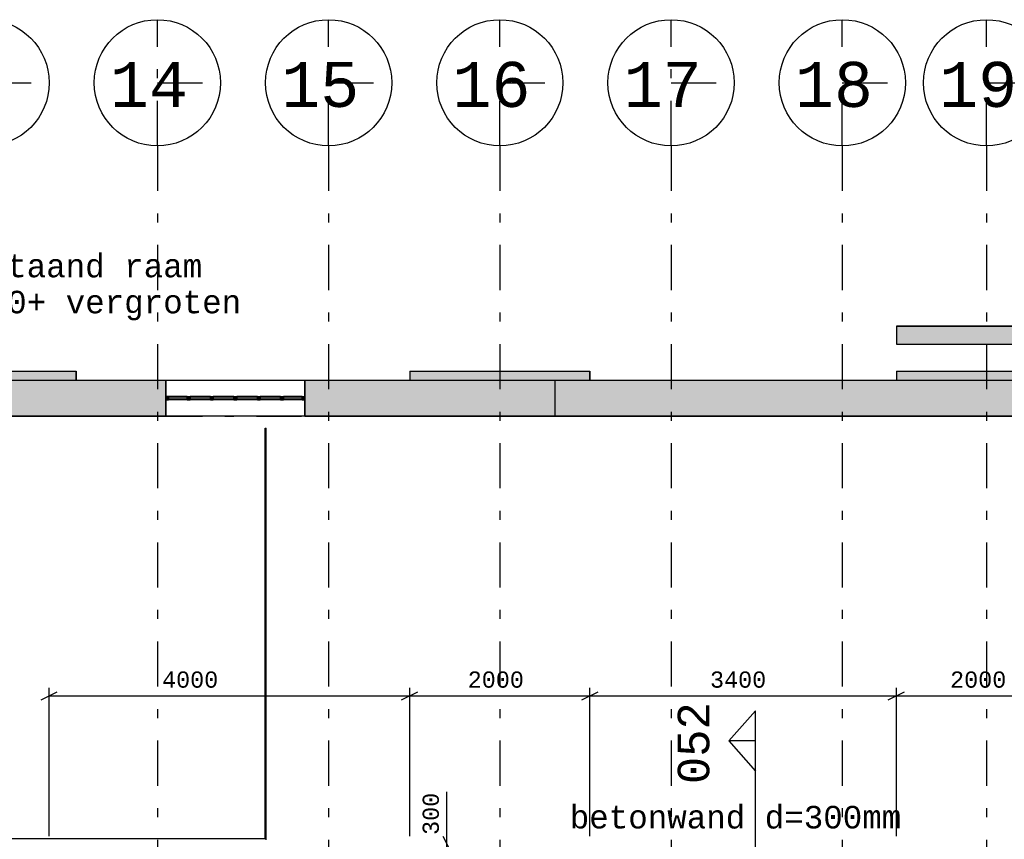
# Model space of a CAD drawing. Extents: x 2 to 87, y -108 to 11.
# Tile 329 of 352: x 34 to 44, y -15 to -6. Entities that reach past the tile are written whole.
import ezdxf
from ezdxf.enums import TextEntityAlignment as Align

# ---------------------------------------------------------------- set-up
doc = ezdxf.new("R2010")
doc.units = 0
doc.header["$MEASUREMENT"] = 0
doc.linetypes.add('DASHDOT', pattern=[1, 0.5, -0.25, 0, -0.25])
for name, color, linetype in [('11', 7, 'CONTINUOUS'), ('19', 7, 'CONTINUOUS'), ('2', 7, 'CONTINUOUS'), ('25', 7, 'CONTINUOUS'), ('3', 7, 'CONTINUOUS'), ('5', 7, 'CONTINUOUS'), ('8', 7, 'CONTINUOUS')]:
    doc.layers.add(name, color=color, linetype=linetype)
doc.styles.add('MONOTXT', font='MONOTXT', dxfattribs={"height": 0.2})

# ---------------------------------------------------------------- blocks, each defined once
blk = doc.blocks.new('*N527')
at = {"layer": '19', "color": 62, "linetype": 'Continuous'}
for p, q in [((32.1276, -9.8075), (34.1276, -9.8075)), ((32.1276, -9.8075), (32.1276, -9.9075)), ((34.1276, -9.8075), (34.1276, -9.9075)), ((32.1276, -9.9075), (32.2706, -9.9075)), ((32.2706, -9.9075), (32.9276, -9.9075)), ((32.9276, -9.9075), (34.1276, -9.9075))]:
    blk.add_line(p, q, dxfattribs=at)
for points in [[(32.1276, -9.8075), (32.1276, -9.8075), (34.1276, -9.8075)], [(32.1276, -9.8075), (32.1276, -9.9075), (34.1276, -9.9075)], [(32.1276, -9.8075), (34.1276, -9.8075), (34.1276, -9.9075)], [(32.1276, -9.9075), (32.1276, -9.9075), (32.2706, -9.9075)], [(32.2706, -9.9075), (32.2706, -9.9075), (32.9276, -9.9075)], [(32.9276, -9.9075), (32.9276, -9.9075), (34.1276, -9.9075)]]:
    blk.add_solid(points, dxfattribs=at)
blk = doc.blocks.new('*N528')
at = {"layer": '19', "color": 62, "linetype": 'Continuous'}
for p, q in [((32.1276, -9.8075), (34.1276, -9.8075)), ((32.1276, -9.8075), (32.1276, -9.9075)), ((34.1276, -9.8075), (34.1276, -9.9075)), ((32.1276, -9.9075), (32.2706, -9.9075)), ((32.2706, -9.9075), (32.9276, -9.9075)), ((32.9276, -9.9075), (34.1276, -9.9075))]:
    blk.add_line(p, q, dxfattribs=at)
for points in [[(32.1276, -9.8075), (32.1276, -9.8075), (34.1276, -9.8075)], [(32.1276, -9.8075), (32.1276, -9.9075), (34.1276, -9.9075)], [(32.1276, -9.8075), (34.1276, -9.8075), (34.1276, -9.9075)], [(32.1276, -9.9075), (32.1276, -9.9075), (32.2706, -9.9075)], [(32.2706, -9.9075), (32.2706, -9.9075), (32.9276, -9.9075)], [(32.9276, -9.9075), (32.9276, -9.9075), (34.1276, -9.9075)]]:
    blk.add_solid(points, dxfattribs=at)
blk = doc.blocks.new('*N529')
at = {"layer": '19', "color": 62, "linetype": 'Continuous'}
for p, q in [((43.2276, -9.3075), (45.2276, -9.3075)), ((43.2276, -9.3075), (43.2276, -9.5075)), ((45.2276, -9.3075), (45.2276, -9.5075)), ((43.2276, -9.5075), (45.2276, -9.5075)), ((43.2276, -9.8075), (45.2276, -9.8075)), ((43.2276, -9.8075), (43.2276, -9.9075)), ((45.2276, -9.8075), (45.2276, -9.9075)), ((43.2276, -9.9075), (45.2276, -9.9075))]:
    blk.add_line(p, q, dxfattribs=at)
for points in [[(43.2276, -9.3075), (43.2276, -9.3075), (45.2276, -9.3075)], [(43.2276, -9.3075), (43.2276, -9.5075), (45.2276, -9.5075)], [(43.2276, -9.3075), (45.2276, -9.3075), (45.2276, -9.5075)], [(43.2276, -9.5075), (43.2276, -9.5075), (45.2276, -9.5075)], [(43.2276, -9.8075), (43.2276, -9.8075), (45.2276, -9.8075)], [(43.2276, -9.8075), (43.2276, -9.9075), (45.2276, -9.9075)], [(43.2276, -9.8075), (45.2276, -9.8075), (45.2276, -9.9075)], [(43.2276, -9.9075), (43.2276, -9.9075), (45.2276, -9.9075)]]:
    blk.add_solid(points, dxfattribs=at)
blk = doc.blocks.new('*N530')
at = {"layer": '19', "color": 62, "linetype": 'Continuous'}
for p, q in [((37.8276, -9.8075), (39.8276, -9.8075)), ((37.8276, -9.8075), (37.8276, -9.9075)), ((39.8276, -9.8075), (39.8276, -9.9075)), ((37.8276, -9.9075), (39.4363, -9.9075)), ((39.4363, -9.9075), (39.8276, -9.9075))]:
    blk.add_line(p, q, dxfattribs=at)
for points in [[(37.8276, -9.8075), (37.8276, -9.8075), (39.8276, -9.8075)], [(37.8276, -9.8075), (37.8276, -9.9075), (39.8276, -9.9075)], [(37.8276, -9.8075), (39.8276, -9.8075), (39.8276, -9.9075)], [(37.8276, -9.9075), (37.8276, -9.9075), (39.4363, -9.9075)], [(39.4363, -9.9075), (39.4363, -9.9075), (39.8276, -9.9075)]]:
    blk.add_solid(points, dxfattribs=at)
blk = doc.blocks.new('*N531')
at = {"layer": '19', "color": 62, "linetype": 'Continuous'}
for p, q in [((37.8276, -9.8075), (39.8276, -9.8075)), ((37.8276, -9.8075), (37.8276, -9.9075)), ((39.8276, -9.8075), (39.8276, -9.9075)), ((37.8276, -9.9075), (39.4363, -9.9075)), ((39.4363, -9.9075), (39.8276, -9.9075))]:
    blk.add_line(p, q, dxfattribs=at)
for points in [[(37.8276, -9.8075), (37.8276, -9.8075), (39.8276, -9.8075)], [(37.8276, -9.8075), (37.8276, -9.9075), (39.8276, -9.9075)], [(37.8276, -9.8075), (39.8276, -9.8075), (39.8276, -9.9075)], [(37.8276, -9.9075), (37.8276, -9.9075), (39.4363, -9.9075)], [(39.4363, -9.9075), (39.4363, -9.9075), (39.8276, -9.9075)]]:
    blk.add_solid(points, dxfattribs=at)
blk = doc.blocks.new('*N532')
at = {"layer": '19', "color": 62, "linetype": 'Continuous'}
for p, q in [((43.2276, -9.3075), (45.2276, -9.3075)), ((43.2276, -9.3075), (43.2276, -9.5075)), ((45.2276, -9.3075), (45.2276, -9.5075)), ((43.2276, -9.5075), (45.2276, -9.5075)), ((43.2276, -9.8075), (45.2276, -9.8075)), ((43.2276, -9.8075), (43.2276, -9.9075)), ((45.2276, -9.8075), (45.2276, -9.9075)), ((43.2276, -9.9075), (45.2276, -9.9075))]:
    blk.add_line(p, q, dxfattribs=at)
for points in [[(43.2276, -9.3075), (43.2276, -9.3075), (45.2276, -9.3075)], [(43.2276, -9.3075), (43.2276, -9.5075), (45.2276, -9.5075)], [(43.2276, -9.3075), (45.2276, -9.3075), (45.2276, -9.5075)], [(43.2276, -9.5075), (43.2276, -9.5075), (45.2276, -9.5075)], [(43.2276, -9.8075), (43.2276, -9.8075), (45.2276, -9.8075)], [(43.2276, -9.8075), (43.2276, -9.9075), (45.2276, -9.9075)], [(43.2276, -9.8075), (45.2276, -9.8075), (45.2276, -9.9075)], [(43.2276, -9.9075), (43.2276, -9.9075), (45.2276, -9.9075)]]:
    blk.add_solid(points, dxfattribs=at)
blk = doc.blocks.new('*N782')
at = {"layer": '11', "color": 62, "linetype": 'Continuous'}
for p, q in [((-0.1035, 0.0145), (0.1035, 0.0145)), ((-0.1035, 0.0145), (-0.1035, -0.0105)), ((0.1035, 0.0145), (0.1035, -0.0105)), ((-0.1035, -0.0105), (0.1035, -0.0105))]:
    blk.add_line(p, q, dxfattribs=at)
for points in [[(-0.1035, 0.0145), (-0.1035, 0.0145), (0.1035, 0.0145)], [(-0.1035, 0.0145), (-0.1035, -0.0105), (0.1035, -0.0105)], [(-0.1035, 0.0145), (0.1035, 0.0145), (0.1035, -0.0105)], [(-0.1035, -0.0105), (-0.1035, -0.0105), (0.1035, -0.0105)]]:
    blk.add_solid(points, dxfattribs=at)
blk = doc.blocks.new('*N783')
at = {"layer": '3', "color": 62, "linetype": 'Continuous'}
for p, q in [((-0.03, -0.02), (-0.03, 0.02)), ((-0.03, 0.02), (0, 0.02)), ((0, -0.02), (0, 0.02)), ((-0.03, -0.02), (0, -0.02))]:
    blk.add_line(p, q, dxfattribs=at)
for points in [[(-0.03, -0.02), (-0.03, 0.02), (0, 0.02)], [(-0.03, -0.02), (0, -0.02), (0, 0.02)], [(-0.03, 0.02), (-0.03, 0.02), (0, 0.02)], [(-0.03, -0.02), (-0.03, -0.02), (0, -0.02)]]:
    blk.add_solid(points, dxfattribs=at)
blk = doc.blocks.new('*N784')
at = {"layer": '11', "color": 62, "linetype": 'Continuous'}
for p, q in [((-0.1152, 0.0145), (0.1152, 0.0145)), ((-0.1152, 0.0145), (-0.1152, -0.0105)), ((0.1152, 0.0145), (0.1152, -0.0105)), ((-0.1152, -0.0105), (0.1152, -0.0105))]:
    blk.add_line(p, q, dxfattribs=at)
for points in [[(-0.1152, 0.0145), (-0.1152, 0.0145), (0.1152, 0.0145)], [(-0.1152, 0.0145), (-0.1152, -0.0105), (0.1152, -0.0105)], [(-0.1152, 0.0145), (0.1152, 0.0145), (0.1152, -0.0105)], [(-0.1152, -0.0105), (-0.1152, -0.0105), (0.1152, -0.0105)]]:
    blk.add_solid(points, dxfattribs=at)
blk = doc.blocks.new('*N785')
at = {"layer": '3', "color": 62, "linetype": 'Continuous'}
for p, q in [((-0.015, -0.02), (-0.015, 0.02)), ((-0.015, 0.02), (0.015, 0.02)), ((0.015, -0.02), (0.015, 0.02)), ((-0.015, -0.02), (0.015, -0.02))]:
    blk.add_line(p, q, dxfattribs=at)
for points in [[(-0.015, -0.02), (-0.015, 0.02), (0.015, 0.02)], [(-0.015, -0.02), (0.015, -0.02), (0.015, 0.02)], [(-0.015, 0.02), (-0.015, 0.02), (0.015, 0.02)], [(-0.015, -0.02), (-0.015, -0.02), (0.015, -0.02)]]:
    blk.add_solid(points, dxfattribs=at)
blk = doc.blocks.new('*N786')
at = {"layer": '11', "color": 62, "linetype": 'Continuous'}
for p, q in [((-0.1152, 0.0145), (0.1152, 0.0145)), ((-0.1152, 0.0145), (-0.1152, -0.0105)), ((0.1152, 0.0145), (0.1152, -0.0105)), ((-0.1152, -0.0105), (0.1152, -0.0105))]:
    blk.add_line(p, q, dxfattribs=at)
for points in [[(-0.1152, 0.0145), (-0.1152, 0.0145), (0.1152, 0.0145)], [(-0.1152, 0.0145), (-0.1152, -0.0105), (0.1152, -0.0105)], [(-0.1152, 0.0145), (0.1152, 0.0145), (0.1152, -0.0105)], [(-0.1152, -0.0105), (-0.1152, -0.0105), (0.1152, -0.0105)]]:
    blk.add_solid(points, dxfattribs=at)
blk = doc.blocks.new('*N787')
at = {"layer": '3', "color": 62, "linetype": 'Continuous'}
for p, q in [((-0.015, -0.02), (-0.015, 0.02)), ((-0.015, 0.02), (0.015, 0.02)), ((0.015, -0.02), (0.015, 0.02)), ((-0.015, -0.02), (0.015, -0.02))]:
    blk.add_line(p, q, dxfattribs=at)
for points in [[(-0.015, -0.02), (-0.015, 0.02), (0.015, 0.02)], [(-0.015, -0.02), (0.015, -0.02), (0.015, 0.02)], [(-0.015, 0.02), (-0.015, 0.02), (0.015, 0.02)], [(-0.015, -0.02), (-0.015, -0.02), (0.015, -0.02)]]:
    blk.add_solid(points, dxfattribs=at)
blk = doc.blocks.new('*N788')
at = {"layer": '11', "color": 62, "linetype": 'Continuous'}
for p, q in [((-0.1138, 0.0145), (0.1138, 0.0145)), ((-0.1138, 0.0145), (-0.1138, -0.0105)), ((0.1138, 0.0145), (0.1138, -0.0105)), ((-0.1138, -0.0105), (0.1138, -0.0105))]:
    blk.add_line(p, q, dxfattribs=at)
for points in [[(-0.1138, 0.0145), (-0.1138, 0.0145), (0.1138, 0.0145)], [(-0.1138, 0.0145), (-0.1138, -0.0105), (0.1138, -0.0105)], [(-0.1138, 0.0145), (0.1138, 0.0145), (0.1138, -0.0105)], [(-0.1138, -0.0105), (-0.1138, -0.0105), (0.1138, -0.0105)]]:
    blk.add_solid(points, dxfattribs=at)
blk = doc.blocks.new('*N789')
at = {"layer": '3', "color": 62, "linetype": 'Continuous'}
for p, q in [((-0.015, -0.02), (-0.015, 0.02)), ((-0.015, 0.02), (0.015, 0.02)), ((0.015, -0.02), (0.015, 0.02)), ((-0.015, -0.02), (0.015, -0.02))]:
    blk.add_line(p, q, dxfattribs=at)
for points in [[(-0.015, -0.02), (-0.015, 0.02), (0.015, 0.02)], [(-0.015, -0.02), (0.015, -0.02), (0.015, 0.02)], [(-0.015, 0.02), (-0.015, 0.02), (0.015, 0.02)], [(-0.015, -0.02), (-0.015, -0.02), (0.015, -0.02)]]:
    blk.add_solid(points, dxfattribs=at)
blk = doc.blocks.new('*N790')
at = {"layer": '11', "color": 62, "linetype": 'Continuous'}
for p, q in [((-0.1138, 0.0145), (0.1138, 0.0145)), ((-0.1138, 0.0145), (-0.1138, -0.0105)), ((0.1138, 0.0145), (0.1138, -0.0105)), ((-0.1138, -0.0105), (0.1138, -0.0105))]:
    blk.add_line(p, q, dxfattribs=at)
for points in [[(-0.1138, 0.0145), (-0.1138, 0.0145), (0.1138, 0.0145)], [(-0.1138, 0.0145), (-0.1138, -0.0105), (0.1138, -0.0105)], [(-0.1138, 0.0145), (0.1138, 0.0145), (0.1138, -0.0105)], [(-0.1138, -0.0105), (-0.1138, -0.0105), (0.1138, -0.0105)]]:
    blk.add_solid(points, dxfattribs=at)
blk = doc.blocks.new('*N791')
at = {"layer": '3', "color": 62, "linetype": 'Continuous'}
for p, q in [((-0.015, -0.02), (-0.015, 0.02)), ((-0.015, 0.02), (0.015, 0.02)), ((0.015, -0.02), (0.015, 0.02)), ((-0.015, -0.02), (0.015, -0.02))]:
    blk.add_line(p, q, dxfattribs=at)
for points in [[(-0.015, -0.02), (-0.015, 0.02), (0.015, 0.02)], [(-0.015, -0.02), (0.015, -0.02), (0.015, 0.02)], [(-0.015, 0.02), (-0.015, 0.02), (0.015, 0.02)], [(-0.015, -0.02), (-0.015, -0.02), (0.015, -0.02)]]:
    blk.add_solid(points, dxfattribs=at)
blk = doc.blocks.new('*N792')
at = {"layer": '11', "color": 62, "linetype": 'Continuous'}
for p, q in [((-0.1035, 0.0145), (0.1035, 0.0145)), ((-0.1035, 0.0145), (-0.1035, -0.0105)), ((0.1035, 0.0145), (0.1035, -0.0105)), ((-0.1035, -0.0105), (0.1035, -0.0105))]:
    blk.add_line(p, q, dxfattribs=at)
for points in [[(-0.1035, 0.0145), (-0.1035, 0.0145), (0.1035, 0.0145)], [(-0.1035, 0.0145), (-0.1035, -0.0105), (0.1035, -0.0105)], [(-0.1035, 0.0145), (0.1035, 0.0145), (0.1035, -0.0105)], [(-0.1035, -0.0105), (-0.1035, -0.0105), (0.1035, -0.0105)]]:
    blk.add_solid(points, dxfattribs=at)
blk = doc.blocks.new('*N793')
at = {"layer": '3', "color": 62, "linetype": 'Continuous'}
for p, q in [((-0.015, -0.02), (-0.015, 0.02)), ((-0.015, 0.02), (0.015, 0.02)), ((0.015, -0.02), (0.015, 0.02)), ((-0.015, -0.02), (0.015, -0.02))]:
    blk.add_line(p, q, dxfattribs=at)
for points in [[(-0.015, -0.02), (-0.015, 0.02), (0.015, 0.02)], [(-0.015, -0.02), (0.015, -0.02), (0.015, 0.02)], [(-0.015, 0.02), (-0.015, 0.02), (0.015, 0.02)], [(-0.015, -0.02), (-0.015, -0.02), (0.015, -0.02)]]:
    blk.add_solid(points, dxfattribs=at)
blk = doc.blocks.new('*N794')
at = {"layer": '3', "color": 62, "linetype": 'Continuous'}
for p, q in [((0, -0.02), (0, 0.02)), ((0.03, 0.02), (0, 0.02)), ((0.03, -0.02), (0.03, 0.02)), ((0.03, -0.02), (0, -0.02))]:
    blk.add_line(p, q, dxfattribs=at)
for points in [[(0.03, -0.02), (0.03, 0.02), (0, 0.02)], [(0.03, -0.02), (0, -0.02), (0, 0.02)], [(0.03, 0.02), (0.03, 0.02), (0, 0.02)], [(0.03, -0.02), (0.03, -0.02), (0, -0.02)]]:
    blk.add_solid(points, dxfattribs=at)

msp = doc.modelspace()

# ---------------------------------------------------------------- linework, layer by layer
at = {"layer": '11', "color": 62, "linetype": 'Continuous'}
for p, q in [((35.1527, -10.093), (35.3597, -10.093)), ((35.1527, -10.118), (35.1527, -10.093)), ((35.3597, -10.118), (35.1527, -10.118)), ((35.3597, -10.118), (35.3597, -10.093)), ((35.3898, -10.093), (35.6174, -10.093)), ((35.3898, -10.118), (35.3898, -10.093)), ((35.6174, -10.118), (35.3898, -10.118)), ((35.6174, -10.118), (35.6174, -10.093)), ((35.6473, -10.093), (35.8777, -10.093)), ((35.6473, -10.118), (35.6473, -10.093)), ((35.8777, -10.118), (35.6473, -10.118)), ((35.8777, -10.118), (35.8777, -10.093)), ((35.9077, -10.093), (36.1381, -10.093)), ((35.9077, -10.118), (35.9077, -10.093)), ((36.1381, -10.118), (35.9077, -10.118)), ((36.1381, -10.118), (36.1381, -10.093)), ((36.168, -10.093), (36.3956, -10.093)), ((36.168, -10.118), (36.168, -10.093)), ((36.3956, -10.118), (36.168, -10.118)), ((36.3956, -10.118), (36.3956, -10.093)), ((36.4257, -10.093), (36.6327, -10.093)), ((36.4257, -10.118), (36.4257, -10.093)), ((36.6327, -10.118), (36.4257, -10.118)), ((36.6327, -10.118), (36.6327, -10.093))]:
    msp.add_line(p, q, dxfattribs=at)
at = {"layer": '19', "color": 62, "linetype": 'Continuous'}
for p, q in [((45.2276, -9.3075), (43.2276, -9.3075)), ((43.2276, -9.3075), (43.2276, -9.5075)), ((45.2276, -9.3075), (43.2276, -9.3075)), ((43.2276, -9.3075), (43.2276, -9.5075)), ((34.1276, -9.9075), (34.1276, -9.8075)), ((34.1276, -9.9075), (34.1276, -9.8075)), ((37.8276, -9.8075), (37.8276, -9.9075)), ((37.8276, -9.8075), (37.8276, -9.9075)), ((39.8276, -9.9075), (39.8276, -9.8075)), ((39.8276, -9.9075), (39.8276, -9.8075)), ((43.2276, -9.8075), (43.2276, -9.9075)), ((43.2276, -9.8075), (43.2276, -9.9075))]:
    msp.add_line(p, q, dxfattribs=at)
at = {"layer": '2', "color": 62, "linetype": 'Continuous'}
for p, q in [((29.5606, -9.9075), (48.3226, -9.9075)), ((35.1227, -10.3075), (35.1227, -9.9075)), ((36.6627, -10.3075), (36.6627, -9.9075)), ((49.6276, -10.3075), (33.3276, -10.3075)), ((36.2239, -14.9975), (36.2239, -10.4418)), ((36.2239, -10.4418), (36.2339, -10.4418)), ((36.2339, -15.0075), (36.2339, -10.4418)), ((36.2239, -14.9975), (33.3276, -14.9975))]:
    msp.add_line(p, q, dxfattribs=at)
at = {"layer": '25', "color": 62, "linetype": 'Continuous'}
for p, q in [((32.2706, -9.9075), (35.1227, -9.9075)), ((35.1227, -9.9075), (35.1227, -9.9797)), ((36.6627, -9.9075), (39.4363, -9.9075)), ((36.6627, -9.9075), (36.6627, -9.9797)), ((39.4363, -9.9075), (48.3226, -9.9075)), ((39.4363, -9.9075), (39.4363, -9.9797)), ((39.4363, -9.9075), (39.4363, -9.9797)), ((35.1227, -9.9797), (35.1227, -10.3075)), ((36.6627, -9.9797), (36.6627, -10.3075)), ((39.4363, -9.9797), (39.4363, -10.3075)), ((39.4363, -9.9797), (39.4363, -10.3075)), ((33.3276, -10.3075), (35.1227, -10.3075)), ((36.6627, -10.3075), (39.4363, -10.3075)), ((39.4363, -10.3075), (46.9476, -10.3075))]:
    msp.add_line(p, q, dxfattribs=at)
at = {"layer": '25', "color": 2, "linetype": 'Continuous'}
for p, q in [((41.6654, -13.5751), (41.3688, -13.9099)), ((41.6654, -13.9099), (41.3688, -13.9099)), ((41.3688, -13.9099), (41.6654, -14.2447))]:
    msp.add_line(p, q, dxfattribs=at)
at = {"layer": '25', "color": 3, "linetype": 'Continuous'}
msp.add_line((41.6654, -15.7769), (41.6654, -13.5769), dxfattribs=at)
at = {"layer": '25', "color": 62, "linetype": 'Continuous'}
for points in [[(32.2706, -9.9075), (32.2706, -9.9075), (35.1227, -9.9075)], [(32.2706, -9.9075), (32.2706, -9.9797), (35.1227, -9.9797)], [(32.2706, -9.9075), (35.1227, -9.9075), (35.1227, -9.9797)], [(36.6627, -9.9075), (36.6627, -9.9075), (39.4363, -9.9075)], [(36.6627, -9.9075), (36.6627, -9.9797), (39.4363, -9.9797)], [(36.6627, -9.9075), (39.4363, -9.9075), (39.4363, -9.9797)], [(39.4363, -9.9075), (39.4363, -9.9075), (48.3226, -9.9075)], [(39.4363, -9.9075), (39.4363, -9.9797), (48.3226, -9.9797)], [(39.4363, -9.9075), (48.3226, -9.9075), (48.3226, -9.9797)], [(32.2706, -9.9797), (32.2706, -10.3075), (35.1227, -10.3075)], [(32.2706, -9.9797), (35.1227, -9.9797), (35.1227, -10.3075)], [(36.6627, -9.9797), (36.6627, -10.3075), (39.4363, -10.3075)], [(36.6627, -9.9797), (39.4363, -9.9797), (39.4363, -10.3075)], [(39.4363, -9.9797), (39.4363, -10.3075), (48.3226, -10.3075)], [(39.4363, -9.9797), (48.3226, -9.9797), (48.3226, -10.3075)], [(33.3276, -10.3075), (33.3276, -10.3075), (35.1227, -10.3075)], [(36.6627, -10.3075), (36.6627, -10.3075), (39.4363, -10.3075)], [(39.4363, -10.3075), (39.4363, -10.3075), (46.9476, -10.3075)]]:
    msp.add_solid(points, dxfattribs=at)
at = {"layer": '3', "color": 62, "linetype": 'Continuous'}
for p, q in [((35.1527, -10.0875), (35.1227, -10.0875)), ((35.1227, -10.1275), (35.1227, -10.0875)), ((35.1227, -10.1275), (35.1527, -10.1275)), ((35.3597, -10.0875), (35.1527, -10.0875)), ((35.1527, -10.1275), (35.1527, -10.0875)), ((35.3597, -10.1275), (35.1527, -10.1275)), ((35.3598, -10.1275), (35.3598, -10.0875)), ((35.3598, -10.0875), (35.3898, -10.0875)), ((35.3898, -10.1275), (35.3598, -10.1275)), ((35.6174, -10.0875), (35.3898, -10.0875)), ((35.3898, -10.1275), (35.3898, -10.0875)), ((35.6174, -10.1275), (35.3898, -10.1275)), ((35.6174, -10.1275), (35.6174, -10.0875)), ((35.6174, -10.0875), (35.6474, -10.0875)), ((35.6474, -10.1275), (35.6174, -10.1275)), ((35.8778, -10.0875), (35.6474, -10.0875)), ((35.6474, -10.1275), (35.6474, -10.0875)), ((35.8778, -10.1275), (35.6474, -10.1275)), ((35.8777, -10.1275), (35.8777, -10.0875)), ((35.8777, -10.0875), (35.9077, -10.0875)), ((35.9077, -10.1275), (35.8777, -10.1275)), ((35.9077, -10.1275), (35.9077, -10.0875)), ((36.1381, -10.0875), (35.9078, -10.0875)), ((36.1381, -10.1275), (35.9078, -10.1275)), ((36.138, -10.1275), (36.138, -10.0875)), ((36.138, -10.0875), (36.168, -10.0875)), ((36.168, -10.1275), (36.138, -10.1275)), ((36.3956, -10.0875), (36.168, -10.0875)), ((36.168, -10.1275), (36.168, -10.0875)), ((36.3956, -10.1275), (36.168, -10.1275)), ((36.3956, -10.1275), (36.3956, -10.0875)), ((36.3956, -10.0875), (36.4256, -10.0875)), ((36.4256, -10.1275), (36.3956, -10.1275)), ((36.4256, -10.1275), (36.4256, -10.0875)), ((36.6327, -10.0875), (36.4257, -10.0875)), ((36.6327, -10.1275), (36.4257, -10.1275)), ((36.6327, -10.1275), (36.6327, -10.0875)), ((36.6327, -10.0875), (36.6627, -10.0875)), ((36.6627, -10.1275), (36.6327, -10.1275)), ((36.6627, -10.1275), (36.6627, -10.0875))]:
    msp.add_line(p, q, dxfattribs=at)
at = {"layer": '5', "color": 7, "linetype": 'DASHDOT'}
for p, q in [((35.0276, -7.3075), (35.0276, -5.9075)), ((36.9276, -7.3075), (36.9276, -5.9075)), ((38.8276, -7.3075), (38.8276, -5.9075)), ((40.7276, -7.3075), (40.7276, -5.9075)), ((42.6276, -7.3075), (42.6276, -5.9075)), ((44.2276, -7.3075), (44.2276, -5.9075)), ((33.1276, -6.6075), (33.8276, -6.6075)), ((35.0276, -6.6075), (35.7276, -6.6075)), ((36.9276, -6.6075), (37.6276, -6.6075)), ((38.8276, -6.6075), (39.5276, -6.6075)), ((40.7276, -6.6075), (41.4276, -6.6075)), ((42.6276, -6.6075), (43.3276, -6.6075)), ((44.2276, -6.6075), (44.9276, -6.6075)), ((35.0276, -7.3075), (35.0276, -96.5075)), ((36.9276, -7.3075), (36.9276, -96.5075)), ((38.8276, -7.3075), (38.8276, -96.5075)), ((40.7276, -7.3075), (40.7276, -96.5075)), ((42.6276, -7.3075), (42.6276, -96.5075)), ((44.2276, -7.3075), (44.2276, -96.5075)), ((7.5276, -10.3075), (52.6276, -10.3075))]:
    msp.add_line(p, q, dxfattribs=at)
at = {"layer": '5', "color": 3, "linetype": 'Continuous'}
for centre in [(33.1276, -6.6075), (35.0276, -6.6075), (36.9276, -6.6075), (38.8276, -6.6075), (40.7276, -6.6075), (42.6276, -6.6075), (44.2276, -6.6075)]:
    msp.add_circle(centre, 0.7, dxfattribs=at)
at = {"layer": '8', "color": 7, "linetype": 'Continuous'}
for p, q in [((33.8276, -14.9675), (33.8276, -13.3202)), ((37.8276, -14.9675), (37.8276, -13.3202)), ((39.8276, -14.9675), (39.8276, -13.3202)), ((43.2276, -14.9675), (43.2276, -13.3202)), ((33.7376, -13.4552), (33.9176, -13.3652)), ((33.8276, -13.4102), (37.8276, -13.4102)), ((37.7376, -13.4552), (37.9176, -13.3652)), ((37.8276, -13.4102), (39.8276, -13.4102)), ((39.7376, -13.4552), (39.9176, -13.3652)), ((39.8276, -13.4102), (43.2276, -13.4102)), ((43.1376, -13.4552), (43.3176, -13.3652)), ((43.2276, -13.4102), (45.2276, -13.4102)), ((38.2409, -15.3575), (38.2409, -14.4763)), ((38.1959, -14.9675), (38.2859, -15.1475))]:
    msp.add_line(p, q, dxfattribs=at)

# ---------------------------------------------------------------- block references
at = {"layer": '11', "color": 62, "linetype": 'Continuous'}
for name, p in [('*N782', (35.2562, -10.1075)), ('*N788', (35.5036, -10.1075)), ('*N786', (35.7625, -10.1075)), ('*N784', (36.0229, -10.1075)), ('*N790', (36.2818, -10.1075)), ('*N792', (36.5292, -10.1075))]:
    msp.add_blockref(name, p, dxfattribs=at)
at = {"layer": '19', "color": 62, "linetype": 'Continuous'}
for name in ['*N529', '*N532', '*N527', '*N528', '*N530', '*N531']:
    msp.add_blockref(name, (0, 0), dxfattribs=at)
at = {"layer": '3', "color": 62, "linetype": 'Continuous'}
for name, p in [('*N794', (35.1227, -10.1075)), ('*N789', (35.3748, -10.1075)), ('*N787', (35.6324, -10.1075)), ('*N785', (35.8927, -10.1075)), ('*N791', (36.153, -10.1075)), ('*N793', (36.4106, -10.1075)), ('*N783', (36.6627, -10.1075))]:
    msp.add_blockref(name, p, dxfattribs=at)

# ---------------------------------------------------------------- texts
at = {"layer": '25', "color": 3, "linetype": 'Continuous', "style": 'MONOTXT'}
msp.add_text('052', height=0.35, rotation=90, dxfattribs=at).set_placement((41.1518, -14.3899))
at = {"layer": '5', "color": 1, "linetype": 'Continuous', "style": 'MONOTXT'}
for s, p in [('14 ', (34.5018, -6.8754)), ('15 ', (36.4018, -6.8754)), ('16 ', (38.3018, -6.8754)), ('17 ', (40.2018, -6.8754)), ('18 ', (42.1018, -6.8754)), ('19 ', (43.7018, -6.8754))]:
    msp.add_text(s, height=0.5, dxfattribs=at).set_placement(p)
at = {"layer": '8', "color": 7, "linetype": 'Continuous', "style": 'MONOTXT'}
for s, p in [('in het vlak van bestaand raam', (29.2503, -8.7658)), ('oude opening tot 550+ vergroten', (29.2503, -9.1658)), ('betonwand d=300mm', (39.6031, -14.8817))]:
    msp.add_text(s, height=0.25, dxfattribs=at).set_placement(p)
for s, p in [('4000', (35.0796, -13.2302)), ('2000', (38.4711, -13.2302)), ('3400', (41.1596, -13.2302)), ('2000', (43.8235, -13.2302))]:
    msp.add_text(s, height=0.18, dxfattribs=at).set_placement(p, align=Align.MIDDLE_LEFT)
msp.add_text('300', height=0.18, rotation=90, dxfattribs=at).set_placement((38.0609, -14.9538), align=Align.MIDDLE_LEFT)

doc.saveas('drawing.dxf')
